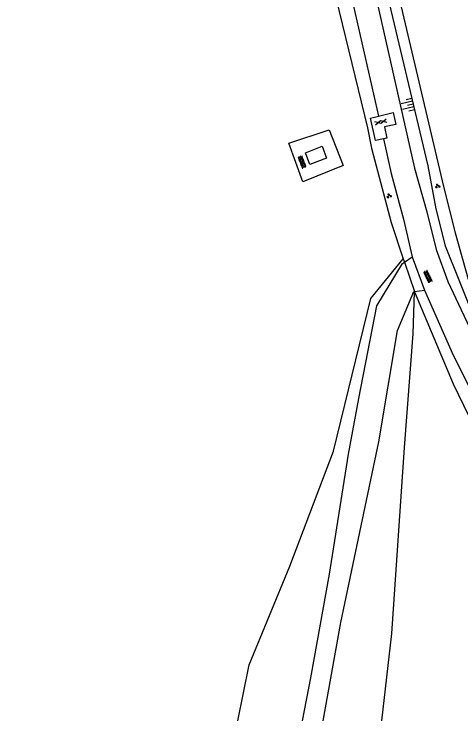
# Model space of a CAD drawing. Extents: x 124000 to 129000, y 395500 to 397503.
# Drawn here: x 128330.6 to 128407.7, y 395500 to 395621.8 of the extents above; entities that cross this region are included whole.
import ezdxf

# ---------------------------------------------------------------- set-up
doc = ezdxf.new("R2010")
doc.units = 0
for name, color, linetype in [('gg-afsc-draadraster', 7, 'Continuous'), ('gg-afsc-hekwerk', 7, 'Continuous'), ('gg-knt-BGT kruinlijn', 7, 'Continuous'), ('gg-knt-onverhard', 7, 'Continuous'), ('gg-knt-verharding', 7, 'Continuous'), ('gg-knt-verharding nz', 7, 'Continuous'), ('gg-kwrk-betonelement', 7, 'Continuous'), ('gt-grn-groengrens', 7, 'Continuous'), ('gt-symb-gesloten verharding', 7, 'Continuous'), ('gt-symb-groenvak', 7, 'Continuous'), ('gt-symb-overige verharding', 7, 'Continuous'), ('gt-symb-talud symbool', 7, 'Continuous')]:
    doc.layers.add(name, color=color, linetype=linetype)

# ---------------------------------------------------------------- blocks, each defined once
blk = doc.blocks.new('gt0-OVH')
at = {"layer": 'gt-symb-overige verharding'}
for points in [[(-0.97, 0.3), (-0.97, 0.31), (-0.96, 0.32), (-0.97, 0.33), (-0.97, 0.34), (-0.98, 0.35), (-0.99, 0.35), (-1, 0.36), (-1.01, 0.35), (-1.02, 0.35), (-1.03, 0.34), (-1.03, 0.33), (-1.04, 0.32), (-1.03, 0.31), (-1.03, 0.3), (-1.02, 0.29), (-1.01, 0.29), (-1, 0.28), (-0.99, 0.29), (-0.98, 0.29)], [(-0.87, 0.11), (-0.87, 0.12), (-0.86, 0.13), (-0.87, 0.14), (-0.87, 0.15), (-0.88, 0.16), (-0.89, 0.16), (-0.9, 0.16), (-0.91, 0.16), (-0.92, 0.16), (-0.93, 0.15), (-0.93, 0.14), (-0.94, 0.13), (-0.93, 0.12), (-0.93, 0.11), (-0.92, 0.1), (-0.91, 0.09), (-0.9, 0.09), (-0.89, 0.09), (-0.88, 0.1)], [(-0.77, 0.3), (-0.77, 0.31), (-0.76, 0.32), (-0.77, 0.33), (-0.77, 0.34), (-0.78, 0.35), (-0.79, 0.35), (-0.8, 0.36), (-0.81, 0.35), (-0.82, 0.35), (-0.83, 0.34), (-0.83, 0.33), (-0.84, 0.32), (-0.83, 0.31), (-0.83, 0.3), (-0.82, 0.29), (-0.81, 0.29), (-0.8, 0.28), (-0.79, 0.29), (-0.78, 0.29)], [(-0.67, 0.11), (-0.67, 0.12), (-0.66, 0.13), (-0.67, 0.14), (-0.67, 0.15), (-0.68, 0.16), (-0.69, 0.16), (-0.7, 0.16), (-0.71, 0.16), (-0.72, 0.16), (-0.73, 0.15), (-0.73, 0.14), (-0.74, 0.13), (-0.73, 0.12), (-0.73, 0.11), (-0.72, 0.1), (-0.71, 0.09), (-0.7, 0.09), (-0.69, 0.09), (-0.68, 0.1)], [(-0.57, 0.3), (-0.57, 0.31), (-0.56, 0.32), (-0.57, 0.33), (-0.57, 0.34), (-0.58, 0.35), (-0.59, 0.35), (-0.6, 0.36), (-0.61, 0.35), (-0.62, 0.35), (-0.63, 0.34), (-0.63, 0.33), (-0.64, 0.32), (-0.63, 0.31), (-0.63, 0.3), (-0.62, 0.29), (-0.61, 0.29), (-0.6, 0.28), (-0.59, 0.29), (-0.58, 0.29)], [(-0.47, 0.11), (-0.47, 0.12), (-0.46, 0.13), (-0.47, 0.14), (-0.47, 0.15), (-0.48, 0.16), (-0.49, 0.16), (-0.5, 0.16), (-0.51, 0.16), (-0.52, 0.16), (-0.53, 0.15), (-0.53, 0.14), (-0.54, 0.13), (-0.53, 0.12), (-0.53, 0.11), (-0.52, 0.1), (-0.51, 0.09), (-0.5, 0.09), (-0.49, 0.09), (-0.48, 0.1)], [(-0.37, 0.3), (-0.37, 0.31), (-0.36, 0.32), (-0.37, 0.33), (-0.37, 0.34), (-0.38, 0.35), (-0.39, 0.35), (-0.4, 0.36), (-0.41, 0.35), (-0.42, 0.35), (-0.43, 0.34), (-0.43, 0.33), (-0.44, 0.32), (-0.43, 0.31), (-0.43, 0.3), (-0.42, 0.29), (-0.41, 0.29), (-0.4, 0.28), (-0.39, 0.29), (-0.38, 0.29)], [(-0.27, 0.11), (-0.27, 0.12), (-0.26, 0.13), (-0.27, 0.14), (-0.27, 0.15), (-0.28, 0.16), (-0.29, 0.16), (-0.3, 0.16), (-0.31, 0.16), (-0.32, 0.16), (-0.33, 0.15), (-0.33, 0.14), (-0.34, 0.13), (-0.33, 0.12), (-0.33, 0.11), (-0.32, 0.1), (-0.31, 0.09), (-0.3, 0.09), (-0.29, 0.09), (-0.28, 0.1)], [(-0.17, 0.3), (-0.17, 0.31), (-0.16, 0.32), (-0.17, 0.33), (-0.17, 0.34), (-0.18, 0.35), (-0.19, 0.35), (-0.2, 0.36), (-0.21, 0.35), (-0.22, 0.35), (-0.23, 0.34), (-0.23, 0.33), (-0.24, 0.32), (-0.23, 0.31), (-0.23, 0.3), (-0.22, 0.29), (-0.21, 0.29), (-0.2, 0.28), (-0.19, 0.29), (-0.18, 0.29)], [(-0.07, 0.11), (-0.07, 0.12), (-0.06, 0.13), (-0.07, 0.14), (-0.07, 0.15), (-0.08, 0.16), (-0.09, 0.16), (-0.1, 0.16), (-0.11, 0.16), (-0.12, 0.16), (-0.13, 0.15), (-0.13, 0.14), (-0.14, 0.13), (-0.13, 0.12), (-0.13, 0.11), (-0.12, 0.1), (-0.11, 0.09), (-0.1, 0.09), (-0.09, 0.09), (-0.08, 0.1)], [(0.03, 0.3), (0.03, 0.31), (0.04, 0.32), (0.03, 0.33), (0.03, 0.34), (0.02, 0.35), (0.01, 0.35), (0, 0.36), (-0.01, 0.35), (-0.02, 0.35), (-0.03, 0.34), (-0.03, 0.33), (-0.04, 0.32), (-0.03, 0.31), (-0.03, 0.3), (-0.02, 0.29), (-0.01, 0.29), (0, 0.28), (0.01, 0.29), (0.02, 0.29)], [(0.13, 0.11), (0.13, 0.12), (0.14, 0.13), (0.13, 0.14), (0.13, 0.15), (0.12, 0.16), (0.11, 0.16), (0.1, 0.16), (0.09, 0.16), (0.08, 0.16), (0.07, 0.15), (0.07, 0.14), (0.06, 0.13), (0.07, 0.12), (0.07, 0.11), (0.08, 0.1), (0.09, 0.09), (0.1, 0.09), (0.11, 0.09), (0.12, 0.1)], [(0.23, 0.3), (0.23, 0.31), (0.24, 0.32), (0.23, 0.33), (0.23, 0.34), (0.22, 0.35), (0.21, 0.35), (0.2, 0.36), (0.19, 0.35), (0.18, 0.35), (0.17, 0.34), (0.17, 0.33), (0.16, 0.32), (0.17, 0.31), (0.17, 0.3), (0.18, 0.29), (0.19, 0.29), (0.2, 0.28), (0.21, 0.29), (0.22, 0.29)], [(0.33, 0.11), (0.33, 0.12), (0.34, 0.13), (0.33, 0.14), (0.33, 0.15), (0.32, 0.16), (0.31, 0.16), (0.3, 0.16), (0.29, 0.16), (0.28, 0.16), (0.27, 0.15), (0.27, 0.14), (0.26, 0.13), (0.27, 0.12), (0.27, 0.11), (0.28, 0.1), (0.29, 0.09), (0.3, 0.09), (0.31, 0.09), (0.32, 0.1)], [(0.43, 0.3), (0.43, 0.31), (0.44, 0.32), (0.43, 0.33), (0.43, 0.34), (0.42, 0.35), (0.41, 0.35), (0.4, 0.36), (0.39, 0.35), (0.38, 0.35), (0.37, 0.34), (0.37, 0.33), (0.36, 0.32), (0.37, 0.31), (0.37, 0.3), (0.38, 0.29), (0.39, 0.29), (0.4, 0.28), (0.41, 0.29), (0.42, 0.29)], [(0.53, 0.11), (0.53, 0.12), (0.54, 0.13), (0.53, 0.14), (0.53, 0.15), (0.52, 0.16), (0.51, 0.16), (0.5, 0.16), (0.49, 0.16), (0.48, 0.16), (0.47, 0.15), (0.47, 0.14), (0.46, 0.13), (0.47, 0.12), (0.47, 0.11), (0.48, 0.1), (0.49, 0.09), (0.5, 0.09), (0.51, 0.09), (0.52, 0.1)], [(0.63, 0.3), (0.63, 0.31), (0.64, 0.32), (0.63, 0.33), (0.63, 0.34), (0.62, 0.35), (0.61, 0.35), (0.6, 0.36), (0.59, 0.35), (0.58, 0.35), (0.57, 0.34), (0.57, 0.33), (0.56, 0.32), (0.57, 0.31), (0.57, 0.3), (0.58, 0.29), (0.59, 0.29), (0.6, 0.28), (0.61, 0.29), (0.62, 0.29)], [(0.73, 0.11), (0.73, 0.12), (0.74, 0.13), (0.73, 0.14), (0.73, 0.15), (0.72, 0.16), (0.71, 0.16), (0.7, 0.16), (0.69, 0.16), (0.68, 0.16), (0.67, 0.15), (0.67, 0.14), (0.66, 0.13), (0.67, 0.12), (0.67, 0.11), (0.68, 0.1), (0.69, 0.09), (0.7, 0.09), (0.71, 0.09), (0.72, 0.1)], [(0.83, 0.3), (0.83, 0.31), (0.84, 0.32), (0.83, 0.33), (0.83, 0.34), (0.82, 0.35), (0.81, 0.35), (0.8, 0.36), (0.79, 0.35), (0.78, 0.35), (0.77, 0.34), (0.77, 0.33), (0.76, 0.32), (0.77, 0.31), (0.77, 0.3), (0.78, 0.29), (0.79, 0.29), (0.8, 0.28), (0.81, 0.29), (0.82, 0.29)], [(0.93, 0.11), (0.93, 0.12), (0.94, 0.13), (0.93, 0.14), (0.93, 0.15), (0.92, 0.16), (0.91, 0.16), (0.9, 0.16), (0.89, 0.16), (0.88, 0.16), (0.87, 0.15), (0.87, 0.14), (0.86, 0.13), (0.87, 0.12), (0.87, 0.11), (0.88, 0.1), (0.89, 0.09), (0.9, 0.09), (0.91, 0.09), (0.92, 0.1)], [(1.03, 0.3), (1.03, 0.31), (1.04, 0.32), (1.03, 0.33), (1.03, 0.34), (1.02, 0.35), (1.01, 0.35), (1, 0.36), (0.99, 0.35), (0.98, 0.35), (0.97, 0.34), (0.97, 0.33), (0.96, 0.32), (0.97, 0.31), (0.97, 0.3), (0.98, 0.29), (0.99, 0.29), (1, 0.28), (1.01, 0.29), (1.02, 0.29)], [(-0.97, -0.14), (-0.97, -0.13), (-0.96, -0.12), (-0.97, -0.11), (-0.97, -0.1), (-0.98, -0.09), (-0.99, -0.09), (-1, -0.08), (-1.01, -0.09), (-1.02, -0.09), (-1.03, -0.1), (-1.03, -0.11), (-1.04, -0.12), (-1.03, -0.13), (-1.03, -0.14), (-1.02, -0.15), (-1.01, -0.15), (-1, -0.16), (-0.99, -0.15), (-0.98, -0.15)], [(-0.87, -0.33), (-0.87, -0.32), (-0.86, -0.31), (-0.87, -0.3), (-0.87, -0.29), (-0.88, -0.28), (-0.89, -0.28), (-0.9, -0.28), (-0.91, -0.28), (-0.92, -0.28), (-0.93, -0.29), (-0.93, -0.3), (-0.94, -0.31), (-0.93, -0.32), (-0.93, -0.33), (-0.92, -0.34), (-0.91, -0.35), (-0.9, -0.35), (-0.89, -0.35), (-0.88, -0.34)], [(-0.77, -0.14), (-0.77, -0.13), (-0.76, -0.12), (-0.77, -0.11), (-0.77, -0.1), (-0.78, -0.09), (-0.79, -0.09), (-0.8, -0.08), (-0.81, -0.09), (-0.82, -0.09), (-0.83, -0.1), (-0.83, -0.11), (-0.84, -0.12), (-0.83, -0.13), (-0.83, -0.14), (-0.82, -0.15), (-0.81, -0.15), (-0.8, -0.16), (-0.79, -0.15), (-0.78, -0.15)], [(-0.67, -0.33), (-0.67, -0.32), (-0.66, -0.31), (-0.67, -0.3), (-0.67, -0.29), (-0.68, -0.28), (-0.69, -0.28), (-0.7, -0.28), (-0.71, -0.28), (-0.72, -0.28), (-0.73, -0.29), (-0.73, -0.3), (-0.74, -0.31), (-0.73, -0.32), (-0.73, -0.33), (-0.72, -0.34), (-0.71, -0.35), (-0.7, -0.35), (-0.69, -0.35), (-0.68, -0.34)], [(-0.57, -0.14), (-0.57, -0.13), (-0.56, -0.12), (-0.57, -0.11), (-0.57, -0.1), (-0.58, -0.09), (-0.59, -0.09), (-0.6, -0.08), (-0.61, -0.09), (-0.62, -0.09), (-0.63, -0.1), (-0.63, -0.11), (-0.64, -0.12), (-0.63, -0.13), (-0.63, -0.14), (-0.62, -0.15), (-0.61, -0.15), (-0.6, -0.16), (-0.59, -0.15), (-0.58, -0.15)], [(-0.47, -0.33), (-0.47, -0.32), (-0.46, -0.31), (-0.47, -0.3), (-0.47, -0.29), (-0.48, -0.28), (-0.49, -0.28), (-0.5, -0.28), (-0.51, -0.28), (-0.52, -0.28), (-0.53, -0.29), (-0.53, -0.3), (-0.54, -0.31), (-0.53, -0.32), (-0.53, -0.33), (-0.52, -0.34), (-0.51, -0.35), (-0.5, -0.35), (-0.49, -0.35), (-0.48, -0.34)], [(-0.37, -0.14), (-0.37, -0.13), (-0.36, -0.12), (-0.37, -0.11), (-0.37, -0.1), (-0.38, -0.09), (-0.39, -0.09), (-0.4, -0.08), (-0.41, -0.09), (-0.42, -0.09), (-0.43, -0.1), (-0.43, -0.11), (-0.44, -0.12), (-0.43, -0.13), (-0.43, -0.14), (-0.42, -0.15), (-0.41, -0.15), (-0.4, -0.16), (-0.39, -0.15), (-0.38, -0.15)], [(-0.27, -0.33), (-0.27, -0.32), (-0.26, -0.31), (-0.27, -0.3), (-0.27, -0.29), (-0.28, -0.28), (-0.29, -0.28), (-0.3, -0.28), (-0.31, -0.28), (-0.32, -0.28), (-0.33, -0.29), (-0.33, -0.3), (-0.34, -0.31), (-0.33, -0.32), (-0.33, -0.33), (-0.32, -0.34), (-0.31, -0.35), (-0.3, -0.35), (-0.29, -0.35), (-0.28, -0.34)], [(-0.17, -0.14), (-0.17, -0.13), (-0.16, -0.12), (-0.17, -0.11), (-0.17, -0.1), (-0.18, -0.09), (-0.19, -0.09), (-0.2, -0.08), (-0.21, -0.09), (-0.22, -0.09), (-0.23, -0.1), (-0.23, -0.11), (-0.24, -0.12), (-0.23, -0.13), (-0.23, -0.14), (-0.22, -0.15), (-0.21, -0.15), (-0.2, -0.16), (-0.19, -0.15), (-0.18, -0.15)], [(-0.07, -0.33), (-0.07, -0.32), (-0.06, -0.31), (-0.07, -0.3), (-0.07, -0.29), (-0.08, -0.28), (-0.09, -0.28), (-0.1, -0.28), (-0.11, -0.28), (-0.12, -0.28), (-0.13, -0.29), (-0.13, -0.3), (-0.14, -0.31), (-0.13, -0.32), (-0.13, -0.33), (-0.12, -0.34), (-0.11, -0.35), (-0.1, -0.35), (-0.09, -0.35), (-0.08, -0.34)], [(0.03, -0.14), (0.03, -0.13), (0.04, -0.12), (0.03, -0.11), (0.03, -0.1), (0.02, -0.09), (0.01, -0.09), (0, -0.08), (-0.01, -0.09), (-0.02, -0.09), (-0.03, -0.1), (-0.03, -0.11), (-0.04, -0.12), (-0.03, -0.13), (-0.03, -0.14), (-0.02, -0.15), (-0.01, -0.15), (0, -0.16), (0.01, -0.15), (0.02, -0.15)], [(0.13, -0.33), (0.13, -0.32), (0.14, -0.31), (0.13, -0.3), (0.13, -0.29), (0.12, -0.28), (0.11, -0.28), (0.1, -0.28), (0.09, -0.28), (0.08, -0.28), (0.07, -0.29), (0.07, -0.3), (0.06, -0.31), (0.07, -0.32), (0.07, -0.33), (0.08, -0.34), (0.09, -0.35), (0.1, -0.35), (0.11, -0.35), (0.12, -0.34)], [(0.23, -0.14), (0.23, -0.13), (0.24, -0.12), (0.23, -0.11), (0.23, -0.1), (0.22, -0.09), (0.21, -0.09), (0.2, -0.08), (0.19, -0.09), (0.18, -0.09), (0.17, -0.1), (0.17, -0.11), (0.16, -0.12), (0.17, -0.13), (0.17, -0.14), (0.18, -0.15), (0.19, -0.15), (0.2, -0.16), (0.21, -0.15), (0.22, -0.15)], [(0.33, -0.33), (0.33, -0.32), (0.34, -0.31), (0.33, -0.3), (0.33, -0.29), (0.32, -0.28), (0.31, -0.28), (0.3, -0.28), (0.29, -0.28), (0.28, -0.28), (0.27, -0.29), (0.27, -0.3), (0.26, -0.31), (0.27, -0.32), (0.27, -0.33), (0.28, -0.34), (0.29, -0.35), (0.3, -0.35), (0.31, -0.35), (0.32, -0.34)], [(0.43, -0.14), (0.43, -0.13), (0.44, -0.12), (0.43, -0.11), (0.43, -0.1), (0.42, -0.09), (0.41, -0.09), (0.4, -0.08), (0.39, -0.09), (0.38, -0.09), (0.37, -0.1), (0.37, -0.11), (0.36, -0.12), (0.37, -0.13), (0.37, -0.14), (0.38, -0.15), (0.39, -0.15), (0.4, -0.16), (0.41, -0.15), (0.42, -0.15)], [(0.53, -0.33), (0.53, -0.32), (0.54, -0.31), (0.53, -0.3), (0.53, -0.29), (0.52, -0.28), (0.51, -0.28), (0.5, -0.28), (0.49, -0.28), (0.48, -0.28), (0.47, -0.29), (0.47, -0.3), (0.46, -0.31), (0.47, -0.32), (0.47, -0.33), (0.48, -0.34), (0.49, -0.35), (0.5, -0.35), (0.51, -0.35), (0.52, -0.34)], [(0.63, -0.14), (0.63, -0.13), (0.64, -0.12), (0.63, -0.11), (0.63, -0.1), (0.62, -0.09), (0.61, -0.09), (0.6, -0.08), (0.59, -0.09), (0.58, -0.09), (0.57, -0.1), (0.57, -0.11), (0.56, -0.12), (0.57, -0.13), (0.57, -0.14), (0.58, -0.15), (0.59, -0.15), (0.6, -0.16), (0.61, -0.15), (0.62, -0.15)], [(0.73, -0.33), (0.73, -0.32), (0.74, -0.31), (0.73, -0.3), (0.73, -0.29), (0.72, -0.28), (0.71, -0.28), (0.7, -0.28), (0.69, -0.28), (0.68, -0.28), (0.67, -0.29), (0.67, -0.3), (0.66, -0.31), (0.67, -0.32), (0.67, -0.33), (0.68, -0.34), (0.69, -0.35), (0.7, -0.35), (0.71, -0.35), (0.72, -0.34)], [(0.83, -0.14), (0.83, -0.13), (0.84, -0.12), (0.83, -0.11), (0.83, -0.1), (0.82, -0.09), (0.81, -0.09), (0.8, -0.08), (0.79, -0.09), (0.78, -0.09), (0.77, -0.1), (0.77, -0.11), (0.76, -0.12), (0.77, -0.13), (0.77, -0.14), (0.78, -0.15), (0.79, -0.15), (0.8, -0.16), (0.81, -0.15), (0.82, -0.15)], [(0.93, -0.33), (0.93, -0.32), (0.94, -0.31), (0.93, -0.3), (0.93, -0.29), (0.92, -0.28), (0.91, -0.28), (0.9, -0.28), (0.89, -0.28), (0.88, -0.28), (0.87, -0.29), (0.87, -0.3), (0.86, -0.31), (0.87, -0.32), (0.87, -0.33), (0.88, -0.34), (0.89, -0.35), (0.9, -0.35), (0.91, -0.35), (0.92, -0.34)], [(1.03, -0.14), (1.03, -0.13), (1.04, -0.12), (1.03, -0.11), (1.03, -0.1), (1.02, -0.09), (1.01, -0.09), (1, -0.08), (0.99, -0.09), (0.98, -0.09), (0.97, -0.1), (0.97, -0.11), (0.96, -0.12), (0.97, -0.13), (0.97, -0.14), (0.98, -0.15), (0.99, -0.15), (1, -0.16), (1.01, -0.15), (1.02, -0.15)]]:
    blk.add_lwpolyline(points, close=True, dxfattribs=at)
blk = doc.blocks.new('gt0-GESVH1')
at = {"layer": 'gt-symb-gesloten verharding'}
for p, q in [((-0.99, -0.26), (0.01, 0.24)), ((0.01, -0.26), (-0.99, 0.24)), ((0.01, 0.24), (1.01, -0.26)), ((1.01, 0.24), (0.01, -0.26))]:
    blk.add_line(p, q, dxfattribs=at)
blk = doc.blocks.new('gt0-TALUD_1')
at = {"layer": 'gt-symb-talud symbool'}
for p, q in [((-1, -1), (-1, 0)), ((-0.5, -2), (-0.5, 0)), ((0, -1), (0, 0)), ((0.5, -2), (0.5, 0)), ((1, -1), (1, 0))]:
    blk.add_line(p, q, dxfattribs=at)
blk = doc.blocks.new('gt0-GRVAK')
at = {"layer": 'gt-symb-groenvak'}
for p, q in [((-0.11, 0.19), (-0.23, 0.24)), ((-0.18, 0.15), (0.09, 0.15)), ((-0.09, 0.21), (-0.16, 0.32)), ((-0.05, 0.21), (-0.05, 0.39)), ((0, 0.21), (0.06, 0.32)), ((0.01, 0.19), (0.13, 0.24)), ((0.26, -0.05), (0.2, 0.06)), ((0.3, -0.05), (0.3, 0.13)), ((0.35, -0.05), (0.41, 0.06)), ((-0.25, -0.23), (-0.36, -0.18)), ((-0.32, -0.26), (-0.05, -0.26)), ((-0.23, -0.21), (-0.29, -0.09)), ((-0.18, -0.2), (-0.18, -0.02)), ((-0.14, -0.21), (-0.07, -0.09)), ((-0.12, -0.23), (0, -0.18)), ((0.24, -0.07), (0.12, -0.02)), ((0.17, -0.11), (0.44, -0.11)), ((0.37, -0.07), (0.49, -0.02))]:
    blk.add_line(p, q, dxfattribs=at)

msp = doc.modelspace()

# ---------------------------------------------------------------- linework, layer by layer
at = {"layer": 'gg-afsc-draadraster'}
for p, q in [((128397.72, 395579.65), (128397.93, 395579.04)), ((128397.93, 395579.04), (128399.66, 395574.01)), ((128399.66, 395574.01), (128399.68, 395573.94))]:
    msp.add_line(p, q, dxfattribs=at)
for points in [[(128349.89, 395763.75), (128356.18, 395740.38), (128361.31, 395722.78), (128378.03, 395658.21), (128385.6, 395626.8), (128391.57, 395602.24)], [(128385.05, 395675.98), (128396.41, 395627.27), (128404.69, 395592.09), (128406.7, 395584.12), (128408.91, 395576.14), (128412.93, 395566.45), (128425.76, 395540.29), (128443.8, 395506.21), (128447, 395500)], [(128392.28, 395598.74), (128395.62, 395585.88), (128397.72, 395579.65)], [(128399.68, 395573.94), (128406.34, 395558.12), (128418, 395534.01), (128430.6, 395509.92), (128435.62, 395500)]]:
    msp.add_lwpolyline(points, dxfattribs=at)
at = {"layer": 'gg-afsc-hekwerk'}
msp.add_line((128391.57, 395602.24), (128392.28, 395598.74), dxfattribs=at)
at = {"layer": 'gg-knt-BGT kruinlijn'}
msp.add_lwpolyline([(128382.76, 395675.24), (128394.22, 395628.35), (128401.97, 395595.65), (128403.34, 395588.24), (128404.98, 395581.87), (128407.3, 395576.02), (128411.53, 395565.52), (128425.04, 395537.99), (128441.12, 395506.89), (128444.74, 395500)], dxfattribs=at)
at = {"layer": 'gg-knt-onverhard'}
for p, q in [((128397.93, 395579.04), (128399.24, 395580)), ((128399.66, 395574.01), (128401.41, 395574.26))]:
    msp.add_line(p, q, dxfattribs=at)
for points in [[(128330.6, 395842.98), (128332.48, 395835.66), (128345.43, 395788.55), (128353.12, 395759.58), (128358.41, 395741.09), (128363.5, 395723.6), (128377.2, 395673.34), (128388.28, 395627.03), (128393.44, 395604.23)], [(128381.3, 395674.06), (128392.31, 395627.91), (128399.69, 395595.25), (128401.81, 395587.73), (128403.39, 395581.27), (128405.44, 395575.75), (128410.54, 395564.87), (128423.89, 395537.44), (128440.01, 395506.38), (128443.29, 395500)], [(128384.95, 395601.88), (128387.37, 395595.71), (128380.41, 395592.91), (128378.02, 395599.56), (128384.95, 395601.88)], [(128394.33, 395600.31), (128395.67, 395594.37), (128397.75, 395586.46), (128399.24, 395580)], [(128380.34, 395500), (128381.81, 395507.42), (128385.03, 395525.26), (128388.31, 395545.99), (128390.09, 395555.54), (128393.15, 395571.52), (128397.62, 395578.82), (128397.93, 395579.04)], [(128383.92, 395500), (128386.99, 395516.98), (128393.54, 395548.12), (128396.76, 395567.27), (128399.54, 395573.99), (128399.66, 395574.01)], [(128401.41, 395574.26), (128406.33, 395563.03), (128420.32, 395535.31), (128436.19, 395504.55), (128438.5, 395500)]]:
    msp.add_lwpolyline(points, dxfattribs=at)
at = {"layer": 'gg-knt-verharding'}
for points in [[(128394.33, 395600.31), (128392.93, 395600.01), (128392.09, 395603.91), (128393.44, 395604.23)], [(128393.44, 395604.23), (128396, 395604.86), (128396.43, 395602.82), (128394.48, 395602.38), (128394.87, 395600.43), (128394.33, 395600.31)]]:
    msp.add_lwpolyline(points, dxfattribs=at)
at = {"layer": 'gg-knt-verharding nz'}
msp.add_line((128399.24, 395580), (128401.41, 395574.26), dxfattribs=at)
at = {"layer": 'gg-kwrk-betonelement'}
msp.add_lwpolyline([(128384.5, 395597.02), (128381.64, 395595.89), (128380.84, 395597.93), (128383.72, 395599.04), (128384.5, 395597.02)], dxfattribs=at)
at = {"layer": 'gt-grn-groengrens'}
for points in [[(128369.2, 395500), (128371.15, 395509.68), (128378.14, 395526.64), (128385.7, 395546.49), (128392.16, 395572.83), (128397.72, 395579.65)], [(128394.02, 395500), (128395.78, 395515.06), (128397.92, 395547.12), (128399.42, 395566.7), (128399.68, 395573.94)]]:
    msp.add_lwpolyline(points, dxfattribs=at)

# ---------------------------------------------------------------- block references
at = {"layer": 'gt-symb-gesloten verharding', "rotation": 13.119144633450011}
msp.add_blockref('gt0-GESVH1', (128393.83, 395603.23), dxfattribs=at)
at = {"layer": 'gt-symb-groenvak'}
for p in [(128403.65, 395592.18), (128395.28, 395590.5)]:
    msp.add_blockref('gt0-GRVAK', p, dxfattribs=at)
at = {"layer": 'gt-symb-overige verharding'}
for p, rotation in [((128380.28, 395596.34), 111.35437736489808), ((128401.97, 395576.58), -64.15238977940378)]:
    msp.add_blockref('gt0-OVH', p, dxfattribs=dict(at, rotation=rotation))
at = {"layer": 'gt-symb-talud symbool', "xscale": 1.000329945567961, "yscale": 1.0003299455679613, "rotation": -76.82507339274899}
msp.add_blockref('gt0-TALUD_1', (128399.43, 395606.37), dxfattribs=at)

doc.saveas('drawing.dxf')
